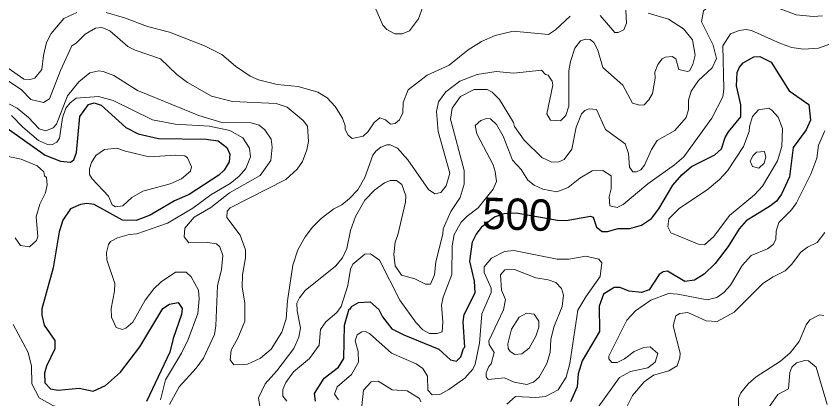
# Model space of a CAD drawing. Extents: x 763.2 to 816.8, y 7896.5 to 7952.7.
# Drawn here: x 768.614 to 772.72, y 7901.881 to 7903.829 of the extents above; entities that cross this region are included whole.
import ezdxf
from ezdxf.enums import TextEntityAlignment as Align

# ---------------------------------------------------------------- set-up
doc = ezdxf.new("R2010")
doc.units = 0
doc.header["$LTSCALE"] = 0.064
doc.layers.add('1', color=7, linetype='Continuous', lineweight=25)
doc.layers.add('2', color=7, linetype='Continuous', lineweight=13)
doc.layers.add('61', color=7, linetype='Continuous')

msp = doc.modelspace()

# ---------------------------------------------------------------- linework, layer by layer
at = {"layer": '1'}
for points in [[(771.8007, 7902.7645), (771.8511, 7902.7998), (771.8896, 7902.8478), (771.9613, 7902.9691), (772.0057, 7903.0215), (772.0551, 7903.0641), (772.1744, 7903.123), (772.2083, 7903.1538), (772.2269, 7903.211), (772.244, 7903.2401), (772.3076, 7903.3169), (772.3072, 7903.3777), (772.2846, 7903.4746), (772.2884, 7903.542), (772.2994, 7903.5699), (772.3186, 7903.5909), (772.3727, 7903.6222), (772.4045, 7903.6236), (772.4617, 7903.5945), (772.5536, 7903.449), (772.6527, 7903.3801), (772.6624, 7903.2995), (772.6395, 7903.2512), (772.5743, 7903.1598), (772.5558, 7903.012), (772.5139, 7902.9233), (772.4882, 7902.888), (772.4587, 7902.8633), (772.335, 7902.7871), (772.2989, 7902.746), (772.2418, 7902.6563), (772.1764, 7902.5698), (772.1209, 7902.5154), (772.0709, 7902.4854), (772.0214, 7902.4788), (771.9325, 7902.5305), (771.9113, 7902.5283), (771.8902, 7902.5147), (771.8402, 7902.4363), (771.8003, 7902.4216), (771.7375, 7902.4289), (771.6903, 7902.4473), (771.6617, 7902.4475), (771.6076, 7902.4145), (771.5844, 7902.3522), (771.5876, 7902.2231), (771.4987, 7902.0737), (771.4777, 7902.0087), (771.4722, 7901.9425), (771.4382, 7901.865)], [(768.5253, 7903.2873), (768.762, 7903.1218), (768.8399, 7903.0918), (768.891, 7903.0866), (768.9074, 7903.0975), (768.9226, 7903.1359), (768.9387, 7903.3185), (768.9822, 7903.38), (769.0116, 7903.3872), (769.0476, 7903.3755), (769.173, 7903.2616), (769.2361, 7903.2305), (769.3395, 7903.2069), (769.5827, 7903.2035), (769.6436, 7903.1939), (769.6872, 7903.1611), (769.7025, 7903.1262), (769.7, 7903.0884), (769.6734, 7903.0449), (769.6473, 7903.0201), (769.4956, 7902.9217), (769.4211, 7902.8891), (769.2974, 7902.8166), (769.2251, 7902.7897), (769.1567, 7902.7908), (769.0116, 7902.8712), (768.9746, 7902.8748), (768.9418, 7902.8698), (768.8911, 7902.8484), (768.8528, 7902.7903), (768.8332, 7902.7311), (768.8031, 7902.548), (768.7446, 7902.34), (768.7449, 7902.3062), (768.7573, 7902.2567), (768.812, 7902.1781), (768.8114, 7902.1355)], [(770.1388, 7901.8696), (770.135, 7901.9078), (770.1844, 7901.9855), (770.257, 7902.0421), (770.2841, 7902.0855), (770.2879, 7902.256), (770.3105, 7902.3393), (770.3174, 7902.3399), (770.3225, 7902.3518), (770.3592, 7902.3719), (770.4186, 7902.3744), (770.4628, 7902.3359), (770.4803, 7902.2984), (770.5294, 7902.2373), (770.5901, 7902.2071), (770.7687, 7902.1338), (770.8278, 7902.08), (770.8585, 7902.0736), (770.8796, 7902.0949), (770.893, 7902.1368), (770.9006, 7902.1443), (770.8927, 7902.2732), (770.8975, 7902.3103), (770.9533, 7902.4204), (770.9503, 7902.4804), (770.9255, 7902.5823), (770.9398, 7902.6808), (770.958, 7902.718), (770.9909, 7902.7607), (771.0521, 7902.8079), (771.1011, 7902.8248), (771.1626, 7902.8287), (771.3732, 7902.7912), (771.4166, 7902.7892), (771.5416, 7902.8105), (771.5538, 7902.806), (771.5715, 7902.755)], [(771.5715, 7902.755), (771.6001, 7902.7335), (771.6277, 7902.7337), (771.6824, 7902.748), (771.7422, 7902.7483), (771.8007, 7902.7645)], [(768.8284, 7901.925), (768.9345, 7901.9347), (769.0068, 7901.9202), (769.07, 7901.9497), (769.1461, 7902.0173), (769.2441, 7902.1452), (769.3617, 7902.3416), (769.3955, 7902.3635), (769.4403, 7902.372), (769.4594, 7902.3415), (769.4575, 7902.3105), (769.4146, 7902.1879), (769.398, 7902.1188), (769.2785, 7901.867)], [(768.8114, 7902.1355), (768.7691, 7902.0474), (768.7594, 7902.0113), (768.7612, 7901.9628), (768.7893, 7901.9317), (768.8284, 7901.925)]]:
    msp.add_lwpolyline(points, dxfattribs=at)
at = {"layer": '2'}
for points in [[(772.7224, 7903.8314), (772.6764, 7903.828), (772.5891, 7903.8354), (772.5066, 7903.8671), (772.3823, 7904.0105), (772.3597, 7904.0153), (772.3209, 7904.0021), (772.2626, 7903.9279), (772.24, 7903.9128), (772.14, 7903.8772), (772.1166, 7903.8561), (772.1071, 7903.8008), (772.166, 7903.6824), (772.1823, 7903.6135), (772.1608, 7903.5665), (772.0907, 7903.5025), (772.0537, 7903.447), (772.0397, 7903.4015), (772.0406, 7903.3541), (772.0277, 7903.313)], [(770.4418, 7903.8767), (770.4823, 7903.7832), (770.5036, 7903.762), (770.5444, 7903.7395), (770.5804, 7903.7393), (770.6178, 7903.7545), (770.6637, 7903.816), (770.6864, 7903.8767)], [(768.9228, 7903.8478), (768.8568, 7903.8181), (768.7923, 7903.7418), (768.7693, 7903.6949), (768.7535, 7903.6296), (768.7445, 7903.5569), (768.7094, 7903.5133), (768.6854, 7903.506), (768.6538, 7903.509), (768.5742, 7903.5646)], [(771.4366, 7903.8295), (771.3625, 7903.759), (771.3275, 7903.7362), (771.1466, 7903.7523), (771.0552, 7903.731), (770.9856, 7903.6994), (770.9179, 7903.6573), (770.821, 7903.5803), (770.7078, 7903.5291), (770.6118, 7903.4545), (770.5869, 7903.3892), (770.585, 7903.3368), (770.567, 7903.3006), (770.5462, 7903.2829), (770.5218, 7903.2795), (770.4958, 7903.3008), (770.4669, 7903.3117), (770.438, 7903.2879), (770.4087, 7903.2427), (770.3831, 7903.2189), (770.3259, 7903.207), (770.3059, 7903.2235), (770.2913, 7903.2517), (770.2908, 7903.2708), (770.2765, 7903.3097), (770.2406, 7903.369), (770.1984, 7903.4126), (770.1513, 7903.4416), (770.0516, 7903.4714), (769.9436, 7903.4814), (769.8498, 7903.5052), (769.8063, 7903.524), (769.732, 7903.574), (769.6625, 7903.6343), (769.5748, 7903.679), (769.3961, 7903.7472), (769.2827, 7903.7763), (769.1668, 7903.8209), (769.0725, 7903.8478)], [(769.767, 7902.5131), (769.7653, 7902.4515), (769.7798, 7902.3677), (769.7798, 7902.2757), (769.7439, 7902.1902), (769.7105, 7902.1289), (769.7049, 7902.08), (769.7243, 7902.0549), (769.793, 7902.0581), (769.8588, 7902.0877), (769.9142, 7902.1332), (769.9675, 7902.2198), (769.99, 7902.2875), (769.9969, 7902.3794), (770.0234, 7902.5616), (770.0498, 7902.6404), (770.0874, 7902.7063), (770.124, 7902.7554), (770.1687, 7902.7999), (770.2336, 7902.848), (770.2741, 7902.8694), (770.3134, 7902.9005), (770.3545, 7902.945), (770.391, 7903.0073), (770.432, 7903.1215), (770.4484, 7903.1436), (770.4726, 7903.1617), (770.5029, 7903.1739), (770.52, 7903.1737), (770.5576, 7903.1568), (770.6098, 7903.0982), (770.7155, 7902.9468), (770.7482, 7902.9244), (770.7779, 7902.9319), (770.8051, 7902.9653), (770.8235, 7903.0296), (770.7641, 7903.2428), (770.7562, 7903.3447), (770.7662, 7903.3934), (770.8039, 7903.4434), (770.8746, 7903.4976), (770.9633, 7903.5321), (771.0604, 7903.5468), (771.1506, 7903.5388), (771.2915, 7903.5546), (771.3124, 7903.5322), (771.3255, 7903.5293), (771.3459, 7903.4976), (771.3491, 7903.4771), (771.318, 7903.3328), (771.3364, 7903.2991), (771.3883, 7903.2955), (771.4145, 7903.3229), (771.4302, 7903.3709), (771.43, 7903.5517), (771.4386, 7903.5978), (771.4616, 7903.6659), (771.4894, 7903.7029), (771.5148, 7903.7127), (771.5389, 7903.711), (771.5571, 7903.6951), (771.5775, 7903.6559), (771.6045, 7903.5685), (771.7052, 7903.4787), (771.7554, 7903.3862), (771.7922, 7903.376), (771.8141, 7903.3775), (771.8389, 7903.4025), (771.8573, 7903.436), (771.8703, 7903.5134), (771.8689, 7903.5447), (771.8837, 7903.5831), (771.9059, 7903.6118), (771.9207, 7903.6209), (771.9564, 7903.6236), (771.9755, 7903.6119), (771.9919, 7903.5575), (772.0347, 7903.5471), (772.0451, 7903.5513), (772.0623, 7903.5825), (772.0739, 7903.6306), (772.0607, 7903.7094), (772.015, 7903.7655), (771.9391, 7903.8142), (771.8351, 7903.8449)], [(771.7211, 7903.8599), (771.7241, 7903.7942), (771.7114, 7903.76), (771.6819, 7903.7466), (771.6652, 7903.7462), (771.5903, 7903.8329)], [(768.5352, 7903.5256), (768.6394, 7903.4565), (768.6898, 7903.4052), (768.7529, 7903.3897), (768.7847, 7903.4085), (768.8394, 7903.5521), (768.8984, 7903.679), (768.9209, 7903.691), (768.9652, 7903.738), (769.0181, 7903.7677), (769.0505, 7903.7722), (769.0923, 7903.7543), (769.1839, 7903.674), (769.2206, 7903.6558), (769.3499, 7903.6122), (769.4326, 7903.5327), (769.4875, 7903.4911), (769.61, 7903.422), (769.7168, 7903.3942), (769.9384, 7903.384), (769.9955, 7903.3666), (770.0769, 7903.2977), (770.0986, 7903.2684), (770.1034, 7903.1905), (770.0951, 7903.1479), (770.0737, 7903.0896), (770.0467, 7903.0496), (769.9876, 7902.9985), (769.705, 7902.8537), (769.6901, 7902.8358)], [(772.2156, 7903.6777), (772.2535, 7903.7387), (772.2989, 7903.7567), (772.3342, 7903.7619), (772.3615, 7903.7554), (772.5087, 7903.6897), (772.5666, 7903.6705), (772.6264, 7903.6604), (772.7029, 7903.6665), (772.7631, 7903.6879)], [(771.9684, 7903.0716), (772.0161, 7903.1125), (772.16, 7903.3092), (772.2154, 7903.4189), (772.2205, 7903.4574), (772.2156, 7903.6777)], [(769.64, 7902.4567), (769.6603, 7902.5402), (769.668, 7902.6111), (769.6519, 7902.6555), (769.6353, 7902.6699), (769.59, 7902.6775), (769.4936, 7902.6749), (769.4696, 7902.7061), (769.4739, 7902.75), (769.5219, 7902.8066), (769.606, 7902.8559), (769.7011, 7902.929), (769.8572, 7903.018), (769.9116, 7903.095), (769.9196, 7903.1624), (769.9144, 7903.2032), (769.8817, 7903.251), (769.8525, 7903.2746), (769.8121, 7903.2856), (769.6627, 7903.2887), (769.5443, 7903.323), (769.2324, 7903.451), (769.1124, 7903.5265), (769.0583, 7903.5481), (769.0353, 7903.5501), (768.9892, 7903.5411), (768.9336, 7903.4942), (768.8758, 7903.4229), (768.8203, 7903.2792), (768.8025, 7903.2605), (768.7649, 7903.2449), (768.731, 7903.2561), (768.6767, 7903.3141), (768.6191, 7903.361), (768.5342, 7903.4055)], [(768.591, 7903.3242), (768.6476, 7903.2649), (768.7276, 7903.1958), (768.7737, 7903.1752), (768.7958, 7903.1743), (768.8209, 7903.1878), (768.8345, 7903.208), (768.8511, 7903.3117), (768.8681, 7903.3606), (768.8897, 7903.3886), (768.9194, 7903.4109), (769.0332, 7903.4204), (769.1088, 7903.3993), (769.3089, 7903.3014), (769.4249, 7903.2791), (769.5991, 7903.2692), (769.7029, 7903.2466), (769.7692, 7903.2091), (769.8038, 7903.157), (769.8077, 7903.1127), (769.7852, 7903.0533), (769.7508, 7903.015), (769.7055, 7902.9776), (769.6063, 7902.9195), (769.5142, 7902.8522), (769.3861, 7902.775), (769.2291, 7902.7208), (769.1897, 7902.7173), (769.1305, 7902.7011), (769.0958, 7902.6816), (769.0849, 7902.6659), (769.0751, 7902.6266), (769.0766, 7902.588), (769.1175, 7902.4682), (769.1159, 7902.4294), (769.098, 7902.3401), (769.1004, 7902.2969), (769.1244, 7902.2441), (769.1563, 7902.2343), (769.1738, 7902.2409), (769.2091, 7902.2713), (769.2718, 7902.3828), (769.3166, 7902.4409), (769.3536, 7902.4761), (769.4255, 7902.5261), (769.4806, 7902.5261), (769.5067, 7902.5021)], [(771.7969, 7903.0465), (771.7749, 7903.0361), (771.7574, 7903.037), (771.7392, 7903.0611), (771.7354, 7903.1302), (771.7168, 7903.179), (771.6179, 7903.2527), (771.5714, 7903.3537), (771.534, 7903.3578), (771.5117, 7903.3492), (771.4954, 7903.3326), (771.4676, 7903.2636), (771.4464, 7903.1516), (771.4067, 7903.0999), (771.3793, 7903.087), (771.3434, 7903.0853), (771.2929, 7903.1093), (771.2033, 7903.1986), (771.1544, 7903.2671), (771.1488, 7903.2872), (771.0774, 7903.4043), (771.0404, 7903.4418), (771.015, 7903.4565), (770.9476, 7903.4564), (770.8786, 7903.4205), (770.836, 7903.3615), (770.8269, 7903.3045), (770.8975, 7903.0434), (770.8973, 7902.9743), (770.8764, 7902.9067), (770.8288, 7902.8342), (770.7909, 7902.7472), (770.7888, 7902.7189), (770.7526, 7902.5791), (770.7461, 7902.5117), (770.7249, 7902.4646), (770.7009, 7902.4655), (770.6453, 7902.4911), (770.5786, 7902.511), (770.5456, 7902.5574), (770.5394, 7902.6159), (770.5459, 7902.6784), (770.5599, 7902.7162), (770.5985, 7902.8822), (770.5997, 7902.9148), (770.5801, 7902.9715), (770.5523, 7902.9925), (770.5197, 7902.9929), (770.491, 7902.9812), (770.4428, 7902.9444), (770.3907, 7902.8931), (770.3427, 7902.8088), (770.3188, 7902.7377), (770.2992, 7902.6463), (770.277, 7902.599), (770.2417, 7902.556), (770.0878, 7902.4332), (770.0577, 7902.3949), (770.0447, 7902.3678), (770.0462, 7902.3282), (770.0624, 7902.2427), (770.0541, 7902.1954), (770.0298, 7902.1377), (769.9426, 7902.0235), (769.8835, 7901.9576), (769.8491, 7901.8864), (769.8557, 7901.8412)], [(769.9942, 7901.8685), (769.9738, 7901.8951), (769.9739, 7901.929), (769.9879, 7901.964), (770.0281, 7902.0183), (770.1091, 7902.0864), (770.1578, 7902.1538), (770.1652, 7902.2333), (770.1923, 7902.2727), (770.2482, 7902.321), (770.2696, 7902.3506), (770.304, 7902.4584), (770.3174, 7902.5412), (770.3292, 7902.5673), (770.3913, 7902.6182), (770.4207, 7902.6198), (770.4655, 7902.5863), (770.5693, 7902.3829), (770.6531, 7902.2679), (770.6866, 7902.2328), (770.7203, 7902.2144), (770.7592, 7902.2138), (770.7853, 7902.2229), (770.7891, 7902.2738), (770.7825, 7902.3571), (770.7895, 7902.3978), (770.8347, 7902.5143), (770.8352, 7902.6602), (770.8464, 7902.7181), (770.8819, 7902.7806), (770.9118, 7902.8117), (770.9688, 7902.8541), (771.0453, 7902.9488), (771.0616, 7902.9883), (771.0557, 7903.0387), (771.0443, 7903.0723), (770.9619, 7903.2297), (770.9535, 7903.2734), (770.9827, 7903.2985), (771.011, 7903.3085), (771.0317, 7903.3058), (771.0613, 7903.2779), (771.0962, 7903.2183), (771.1442, 7903.0967), (771.1875, 7903.0478), (771.2223, 7902.9936), (771.2542, 7902.9686), (771.2976, 7902.9476), (771.3689, 7902.9343), (771.4272, 7902.9574), (771.4858, 7903.0046), (771.5496, 7903.0414), (771.604, 7903.0439), (771.6456, 7903.0171), (771.6468, 7902.9494), (771.6354, 7902.9086), (771.6401, 7902.8644), (771.6774, 7902.8555), (771.7079, 7902.8712), (771.8326, 7902.975), (771.9684, 7903.0716)], [(772.0277, 7903.313), (771.971, 7903.2471), (771.8809, 7903.1954), (771.8515, 7903.1507), (771.8164, 7903.0711), (771.7969, 7903.0465)], [(772.7352, 7903.246), (772.7022, 7903.1717), (772.6936, 7903.1066), (772.6631, 7903.0256), (772.5914, 7902.8792), (772.5644, 7902.8427), (772.5004, 7902.7784), (772.4877, 7902.735), (772.4849, 7902.6914), (772.4716, 7902.6664), (772.4428, 7902.6442), (772.3599, 7902.6112), (772.3142, 7902.5592), (772.2537, 7902.4596), (772.2209, 7902.4218), (772.1853, 7902.3963), (772.1353, 7902.3852), (771.9854, 7902.4145), (771.9388, 7902.4179), (771.8488, 7902.3841), (771.7702, 7902.329), (771.7267, 7902.2811), (771.634, 7902.0989), (771.634, 7902.0846), (771.6498, 7902.066), (771.676, 7902.0661), (771.7136, 7902.084), (771.7626, 7902.1223), (771.8123, 7902.1427), (771.8445, 7902.1451), (771.8835, 7902.1111), (771.8704, 7902.0681), (771.8335, 7902.0383), (771.7442, 7902.0197), (771.688, 7901.9889), (771.5406, 7901.7842)], [(768.6096, 7902.7003), (768.637, 7902.6609), (768.682, 7902.6548), (768.7183, 7902.6865), (768.7248, 7902.7079), (768.7154, 7902.8076), (768.7356, 7902.8722), (768.7645, 7902.9297), (768.7724, 7902.97), (768.7683, 7903.0085), (768.7594, 7903.0155), (768.7546, 7903.0372), (768.7218, 7903.0673), (768.6402, 7903.1005), (768.483, 7903.1342)], [(769.6901, 7902.8358), (769.687, 7902.8034), (769.7553, 7902.7137), (769.7832, 7902.6391), (769.783, 7902.5989), (769.767, 7902.5131)], [(771.9967, 7902.0905), (771.9984, 7902.1139), (771.9626, 7902.252), (771.9751, 7902.3036), (771.996, 7902.3161), (772.0373, 7902.3208), (772.1307, 7902.2781), (772.1865, 7902.2753), (772.2725, 7902.3218), (772.419, 7902.4678), (772.4723, 7902.5029), (772.5337, 7902.5324), (772.5655, 7902.5642), (772.6122, 7902.6271), (772.6466, 7902.6528), (772.6959, 7902.6768), (772.7354, 7902.7277)], [(771.1144, 7901.8536), (771.159, 7901.8934), (771.2616, 7901.8872), (771.312, 7901.8933), (771.3769, 7901.927), (771.4165, 7901.9917), (771.4363, 7902.0607), (771.4761, 7902.3316), (771.5174, 7902.401), (771.5908, 7902.5041), (771.5988, 7902.5728), (771.5837, 7902.5921), (771.5179, 7902.6066), (771.4299, 7902.5922), (771.3708, 7902.5922), (771.1499, 7902.6365), (771.1021, 7902.6307), (771.0372, 7902.597), (770.9995, 7902.5535), (770.9995, 7902.5237), (771.0352, 7902.4445), (771.0355, 7902.4224), (770.9868, 7902.3134), (770.9761, 7902.1651), (770.9526, 7902.0571), (770.9406, 7902.0325), (770.9002, 7901.9855), (770.8186, 7901.9282), (770.7726, 7901.9038), (770.7333, 7901.9013), (770.7112, 7901.9254), (770.7098, 7901.9958), (770.6864, 7902.0353), (770.6528, 7902.0586), (770.5276, 7902.1139), (770.4153, 7902.2144), (770.3946, 7902.2238), (770.3764, 7902.2224), (770.3517, 7902.2068), (770.3421, 7902.1759), (770.3564, 7902.1219), (770.3583, 7902.0669), (770.3235, 7902.0051), (770.2505, 7901.9418), (770.237, 7901.9041), (770.2573, 7901.8767)], [(769.5067, 7902.5021), (769.5428, 7902.4349), (769.5465, 7902.3907), (769.54, 7902.3151), (769.4909, 7902.1836), (769.4574, 7902.1134)], [(769.4443, 7901.9424), (769.5312, 7902.0379), (769.5691, 7902.0886), (769.6248, 7902.2078), (769.632, 7902.2527), (769.64, 7902.4567)], [(772.7297, 7902.3055), (772.7081, 7902.3091), (772.6584, 7902.2835), (772.6397, 7902.2583), (772.6037, 7902.1736), (772.5578, 7902.1145), (772.5092, 7902.0728), (772.3853, 7901.9927), (772.3449, 7901.9572), (772.307, 7901.9114), (772.2946, 7901.8846), (772.2943, 7901.8334)], [(768.6336, 7900.8928), (768.6513, 7900.9601), (768.676, 7901.0092), (768.7343, 7901.0779), (768.7581, 7901.1336), (768.7627, 7901.1848), (768.7581, 7901.2436), (768.7415, 7901.2824), (768.7234, 7901.3613), (768.7317, 7901.4383), (768.7666, 7901.5236), (768.8317, 7901.6241), (768.8715, 7901.6592), (768.9059, 7901.7053), (768.9188, 7901.7333), (768.9188, 7901.7714), (768.9042, 7901.8108), (768.8883, 7901.8241), (768.8004, 7901.8477), (768.7319, 7901.8857), (768.6949, 7901.9576), (768.6919, 7902.0474), (768.6757, 7902.1165), (768.5988, 7902.2589)], [(769.4574, 7902.1134), (769.3758, 7901.9774), (769.3491, 7901.8766)], [(771.7558, 7901.8975), (771.8146, 7901.9675), (771.8619, 7902.0011), (771.9394, 7902.0236), (771.982, 7902.0489), (771.9967, 7902.0905)], [(772.4356, 7901.8174), (772.4952, 7901.9033), (772.5505, 7901.9317), (772.5573, 7902.0146), (772.5676, 7902.0414), (772.5912, 7902.0637), (772.6323, 7902.0758), (772.6513, 7902.0745), (772.6912, 7902.0424), (772.7475, 7901.8519)], [(769.3957, 7901.8516), (769.4443, 7901.9424)], [(770.3749, 7901.8449), (770.3849, 7901.9258), (770.4228, 7901.9673), (770.4596, 7901.9708), (770.5303, 7901.9266), (770.607, 7901.9216), (770.6702, 7901.8821), (770.6758, 7901.866)], [(771.7118, 7901.8128), (771.7558, 7901.8975)]]:
    msp.add_lwpolyline(points, dxfattribs=at)
for points in [[(772.2489, 7902.8144), (772.3772, 7902.9197), (772.418, 7902.9641), (772.4941, 7903.0922), (772.516, 7903.1651), (772.5196, 7903.2579), (772.4973, 7903.3148), (772.4658, 7903.3509), (772.4495, 7903.3608), (772.3965, 7903.3515), (772.3665, 7903.318), (772.3505, 7903.2667), (772.3502, 7903.2413), (772.3203, 7903.1652), (772.2384, 7903.0425), (772.1979, 7902.9969), (772.1348, 7902.9455), (771.9942, 7902.8521), (771.9393, 7902.7977), (771.9345, 7902.7575), (771.9499, 7902.7267), (772.0946, 7902.666), (772.1216, 7902.6647), (772.1687, 7902.7083)], [(769.3993, 7902.9755), (769.456, 7903.0014), (769.502, 7903.0408), (769.5085, 7903.0628), (769.4866, 7903.1086), (769.4742, 7903.1179), (769.4275, 7903.1213), (769.2926, 7903.1129), (769.1719, 7903.1411), (769.1277, 7903.1571), (769.0642, 7903.1509), (769.0202, 7903.1191), (768.9978, 7903.0834), (768.9881, 7903.0513), (768.988, 7903.0235), (769.0013, 7903.0011), (769.0854, 7902.9135), (769.1036, 7902.8683), (769.1203, 7902.8586), (769.1586, 7902.8636), (769.2038, 7902.9064), (769.2599, 7902.9385)], [(772.3663, 7903.0639), (772.3538, 7903.0902), (772.3706, 7903.1203), (772.3872, 7903.136), (772.4271, 7903.1407), (772.4339, 7903.1117), (772.4261, 7903.0804), (772.399, 7903.0557)], [(771.3346, 7902.117), (771.3396, 7902.1829), (771.3545, 7902.246), (771.397, 7902.3505), (771.4036, 7902.409), (771.3934, 7902.4423), (771.3647, 7902.4739), (771.3248, 7902.4868), (771.2622, 7902.4962), (771.153, 7902.5393), (771.1048, 7902.5377), (771.0819, 7902.5115), (771.0882, 7902.4334), (771.107, 7902.386), (771.0978, 7902.3342), (771.0226, 7902.177), (771.025, 7902.1583), (771.05, 7902.1163), (771.0341, 7902.0591), (771.0225, 7902.0461), (771.01, 7902.0142), (771.0098, 7901.9924), (771.0189, 7901.9796), (771.103, 7901.9884), (771.1513, 7901.9658), (771.2163, 7901.9547), (771.251, 7901.9655), (771.2787, 7901.9907), (771.3189, 7902.0602)], [(771.2631, 7902.1996), (771.277, 7902.2454), (771.2785, 7902.2764), (771.254, 7902.3117), (771.214, 7902.3165), (771.1782, 7902.2972), (771.1378, 7902.2361), (771.1201, 7902.1615), (771.1214, 7902.1364), (771.1309, 7902.1223), (771.1548, 7902.1061), (771.1904, 7902.1103), (771.2285, 7902.1396)]]:
    msp.add_lwpolyline(points, close=True, dxfattribs=at)

# ---------------------------------------------------------------- texts
at = {"layer": '61'}
msp.add_text('500', height=0.16, rotation=357.983, dxfattribs=at).set_placement((771.1655, 7902.7408), align=Align.CENTER)

doc.saveas('drawing.dxf')
